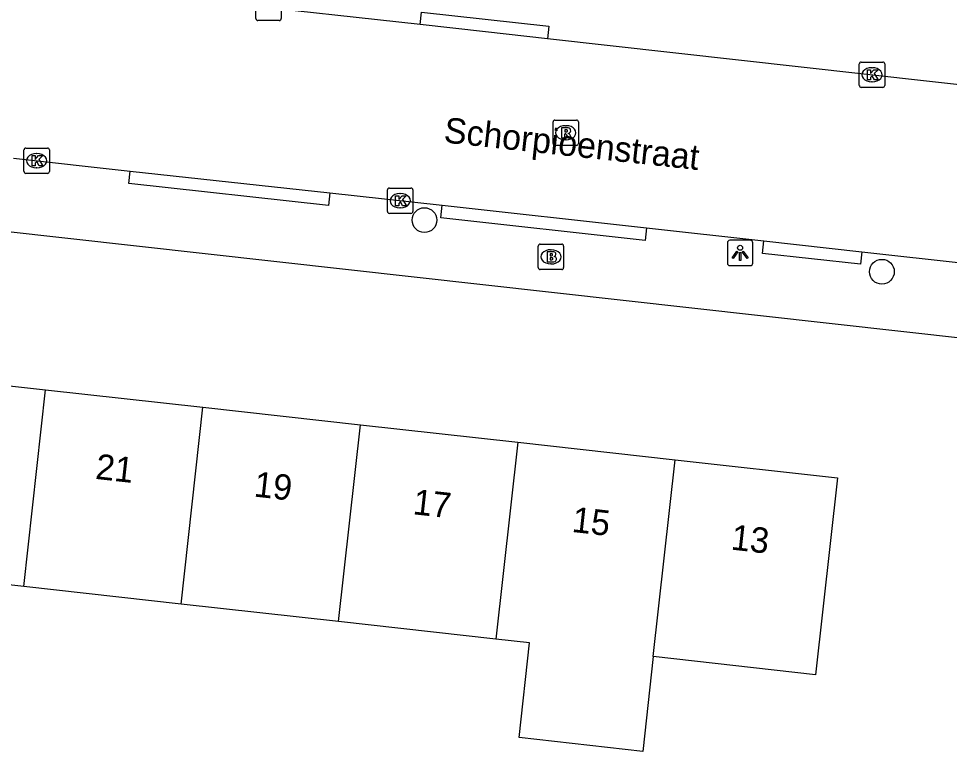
# Model space of a CAD drawing. Extents: x 161928 to 163055, y 386475 to 387428.
# Drawn here: x 162599.55 to 162636.29, y 387084.85 to 387113.78 of the extents above; entities that cross this region are included whole.
import ezdxf

# ---------------------------------------------------------------- set-up
doc = ezdxf.new("R2010")
doc.units = 0
for name, color, linetype in [('IMGEO_Boom', 7, 'Continuous'), ('IMGEO_Brandkraan', 7, 'Continuous'), ('IMGEO_Kolk', 7, 'Continuous'), ('IMGEO_Lichtpunt', 7, 'Continuous'), ('IMGEO_Openbare_ruimte_label', 7, 'Continuous'), ('IMGEO_Pand', 7, 'Continuous'), ('IMGEO_Pand_nummerreeks', 7, 'Continuous'), ('IMGEO_Rijbaan_lokaal_open', 7, 'Continuous'), ('IMGEO_Rioolput', 7, 'Continuous'), ('IMGEO_Voetpad_open', 7, 'Continuous')]:
    doc.layers.add(name, color=color, linetype=linetype)

msp = doc.modelspace()

# ---------------------------------------------------------------- linework, layer by layer
at = {"layer": 'IMGEO_Boom'}
for centre in [(162615.57, 387105.824), (162633.623, 387103.787)]:
    msp.add_circle(centre, 0.489, dxfattribs=at)
at = {"layer": 'IMGEO_Brandkraan'}
for p, q in [((162620.061, 387103.949), (162620.061, 387104.801)), ((162620.136, 387104.875), (162620.988, 387104.875)), ((162621.062, 387104.801), (162621.062, 387103.949)), ((162620.549, 387104.655), (162620.574, 387104.655)), ((162620.572, 387104.095), (162620.547, 387104.095)), ((162620.988, 387103.875), (162620.136, 387103.875))]:
    msp.add_line(p, q, dxfattribs=at)
for points in [[(162620.061, 387103.949), (162620.061, 387104.801)], [(162620.136, 387104.875), (162620.988, 387104.875)], [(162621.062, 387104.801), (162621.062, 387103.949)], [(162620.409, 387104.575), (162620.409, 387104.175), (162620.622, 387104.175)], [(162620.64, 387104.575), (162620.409, 387104.575)], [(162620.588, 387104.494), (162620.534, 387104.494), (162620.534, 387104.418)], [(162620.534, 387104.418), (162620.587, 387104.418)], [(162620.596, 387104.342), (162620.534, 387104.342), (162620.534, 387104.261)], [(162620.534, 387104.261), (162620.596, 387104.261)], [(162620.988, 387103.875), (162620.136, 387103.875)]]:
    msp.add_lwpolyline(points, dxfattribs=at)
for centre, radius, start, end in [((162620.138, 387104.799), 0.0765, 91.552, 178.448), ((162620.138, 387104.799), 0.0765, 91.552, 178.448), ((162620.986, 387104.799), 0.0765, 1.552, 88.448), ((162620.986, 387104.799), 0.0765, 1.552, 88.448), ((162620.589, 387104.456), 0.0379, 267.8285, 90.9355), ((162620.644, 387104.43), 0.145, 59.4692, 91.5367), ((162620.669, 387104.477), 0.0922, 285.5137, 58.1501), ((162620.674, 387104.285), 0.105, 301.3115, 78.989), ((162620.597, 387104.301), 0.0404, 269.8759, 90.5077), ((162620.628, 387104.426), 0.251, 268.6676, 293.5347), ((162620.138, 387103.951), 0.0765, 181.552, 268.448), ((162620.138, 387103.951), 0.0765, 181.552, 268.448), ((162620.986, 387103.951), 0.0765, 271.552, 358.448), ((162620.986, 387103.951), 0.0765, 271.552, 358.448)]:
    msp.add_arc(centre, radius, start, end, dxfattribs=at)
for centre, major_axis, ratio, start_param, end_param in [((162620.548, 387104.375), (-0.387, 0.002), 0.722429, 4.712389, 7.853982), ((162620.573, 387104.375), (-0.39, 0.002), 0.717154, 1.570796, 4.712389)]:
    msp.add_ellipse(centre, major_axis=major_axis, ratio=ratio, start_param=start_param, end_param=end_param, dxfattribs=at)
at = {"layer": 'IMGEO_Kolk'}
for p, q in [((162608.914, 387113.778), (162608.914, 387114.63)), ((162609.915, 387114.63), (162609.915, 387113.778)), ((162609.841, 387113.704), (162608.989, 387113.704)), ((162632.732, 387111.135), (162632.732, 387111.987)), ((162632.807, 387112.061), (162633.659, 387112.061)), ((162633.22, 387111.841), (162633.245, 387111.841)), ((162633.733, 387111.987), (162633.733, 387111.135)), ((162633.659, 387111.061), (162632.807, 387111.061)), ((162633.243, 387111.281), (162633.218, 387111.281)), ((162599.764, 387107.744), (162599.764, 387108.596)), ((162599.839, 387108.67), (162600.691, 387108.67)), ((162600.252, 387108.45), (162600.277, 387108.45)), ((162600.765, 387108.596), (162600.765, 387107.744)), ((162600.275, 387107.89), (162600.25, 387107.89)), ((162600.691, 387107.67), (162599.839, 387107.67)), ((162614.11, 387106.163), (162614.11, 387107.015)), ((162614.185, 387107.089), (162615.037, 387107.089)), ((162615.111, 387107.015), (162615.111, 387106.163)), ((162614.598, 387106.869), (162614.623, 387106.869)), ((162614.621, 387106.309), (162614.596, 387106.309)), ((162615.037, 387106.089), (162614.185, 387106.089))]:
    msp.add_line(p, q, dxfattribs=at)
for points in [[(162608.914, 387113.778), (162608.914, 387114.63)], [(162609.915, 387114.63), (162609.915, 387113.778)], [(162609.841, 387113.704), (162608.989, 387113.704)], [(162632.732, 387111.135), (162632.732, 387111.987)], [(162632.807, 387112.061), (162633.659, 387112.061)], [(162633.053, 387111.761), (162633.176, 387111.761), (162633.176, 387111.61), (162633.306, 387111.761), (162633.47, 387111.761), (162633.324, 387111.61), (162633.477, 387111.361), (162633.325, 387111.361), (162633.24, 387111.525), (162633.176, 387111.458), (162633.176, 387111.361), (162633.053, 387111.361), (162633.053, 387111.761)], [(162633.733, 387111.987), (162633.733, 387111.135)], [(162633.659, 387111.061), (162632.807, 387111.061)], [(162599.764, 387107.744), (162599.764, 387108.596)], [(162599.839, 387108.67), (162600.691, 387108.67)], [(162600.765, 387108.596), (162600.765, 387107.744)], [(162600.085, 387108.37), (162600.208, 387108.37), (162600.208, 387108.219), (162600.338, 387108.37), (162600.502, 387108.37), (162600.356, 387108.219), (162600.509, 387107.97), (162600.357, 387107.97), (162600.272, 387108.134), (162600.208, 387108.067), (162600.208, 387107.97), (162600.085, 387107.97), (162600.085, 387108.37)], [(162600.691, 387107.67), (162599.839, 387107.67)], [(162614.11, 387106.163), (162614.11, 387107.015)], [(162614.185, 387107.089), (162615.037, 387107.089)], [(162615.111, 387107.015), (162615.111, 387106.163)], [(162614.431, 387106.789), (162614.554, 387106.789), (162614.554, 387106.638), (162614.684, 387106.789), (162614.848, 387106.789), (162614.702, 387106.638), (162614.855, 387106.389), (162614.703, 387106.389), (162614.618, 387106.553), (162614.554, 387106.486), (162614.554, 387106.389), (162614.431, 387106.389), (162614.431, 387106.789)], [(162615.037, 387106.089), (162614.185, 387106.089)]]:
    msp.add_lwpolyline(points, dxfattribs=at)
for centre, start, end in [((162608.991, 387113.78), 181.552, 268.448), ((162608.991, 387113.78), 181.552, 268.448), ((162609.839, 387113.78), 271.552, 358.448), ((162609.839, 387113.78), 271.552, 358.448), ((162632.809, 387111.985), 91.552, 178.448), ((162632.809, 387111.985), 91.552, 178.448), ((162633.657, 387111.985), 1.552, 88.448), ((162633.657, 387111.985), 1.552, 88.448), ((162632.809, 387111.137), 181.552, 268.448), ((162632.809, 387111.137), 181.552, 268.448), ((162633.657, 387111.137), 271.552, 358.448), ((162633.657, 387111.137), 271.552, 358.448), ((162599.841, 387108.594), 91.552, 178.448), ((162599.841, 387108.594), 91.552, 178.448), ((162600.689, 387108.594), 1.552, 88.448), ((162600.689, 387108.594), 1.552, 88.448), ((162599.841, 387107.746), 181.552, 268.448), ((162599.841, 387107.746), 181.552, 268.448), ((162600.689, 387107.746), 271.552, 358.448), ((162600.689, 387107.746), 271.552, 358.448), ((162614.187, 387107.013), 91.552, 178.448), ((162614.187, 387107.013), 91.552, 178.448), ((162615.035, 387107.013), 1.552, 88.448), ((162615.035, 387107.013), 1.552, 88.448), ((162614.187, 387106.165), 181.552, 268.448), ((162614.187, 387106.165), 181.552, 268.448), ((162615.035, 387106.165), 271.552, 358.448), ((162615.035, 387106.165), 271.552, 358.448)]:
    msp.add_arc(centre, 0.0765, start, end, dxfattribs=at)
for centre, major_axis, ratio, start_param, end_param in [((162633.219, 387111.561), (-0.387, 0.002), 0.722429, 4.712389, 7.853982), ((162633.244, 387111.561), (-0.39, 0.002), 0.717154, 1.570796, 4.712389), ((162600.251, 387108.17), (-0.387, 0.002), 0.722429, 4.712389, 7.853982), ((162600.276, 387108.17), (-0.39, 0.002), 0.717154, 1.570796, 4.712389), ((162614.597, 387106.589), (-0.387, 0.002), 0.722429, 4.712389, 7.853982), ((162614.622, 387106.589), (-0.39, 0.002), 0.717154, 1.570796, 4.712389)]:
    msp.add_ellipse(centre, major_axis=major_axis, ratio=ratio, start_param=start_param, end_param=end_param, dxfattribs=at)
at = {"layer": 'IMGEO_Lichtpunt'}
for p, q in [((162627.528, 387104.933), (162627.528, 387104.126)), ((162627.528, 387104.933), (162627.528, 387104.126)), ((162628.43, 387105.028), (162627.622, 387105.028)), ((162628.43, 387105.028), (162627.622, 387105.028)), ((162628.524, 387104.126), (162628.524, 387104.933)), ((162628.524, 387104.126), (162628.524, 387104.933)), ((162627.622, 387104.032), (162628.43, 387104.032)), ((162627.622, 387104.032), (162628.43, 387104.032))]:
    msp.add_line(p, q, dxfattribs=at)
for points in [[(162627.902, 387104.597), (162627.941, 387104.569), (162627.753, 387104.307), (162627.715, 387104.334), (162627.902, 387104.597)], [(162628.004, 387104.549), (162628.051, 387104.549), (162628.051, 387104.227), (162628.004, 387104.227), (162628.004, 387104.549)], [(162628.114, 387104.569), (162628.152, 387104.596), (162628.339, 387104.334), (162628.3, 387104.306), (162628.114, 387104.569)]]:
    msp.add_lwpolyline(points, dxfattribs=at)
msp.add_circle((162628.027, 387104.731), 0.0994, dxfattribs=at)
for centre, start, end in [((162627.622, 387104.933), 90, 180), ((162627.622, 387104.933), 90, 180), ((162628.43, 387104.933), 0, 90), ((162628.43, 387104.933), 0, 90), ((162627.622, 387104.126), 180, 270), ((162627.622, 387104.126), 180, 270), ((162628.43, 387104.126), 270, 0), ((162628.43, 387104.126), 270, 360)]:
    msp.add_arc(centre, 0.0946, start, end, dxfattribs=at)
at = {"layer": 'IMGEO_Pand'}
for points in [[(162599.752, 387091.357), (162593.349, 387092.069), (162594.213, 387099.84), (162600.616, 387099.128)], [(162599.752, 387091.357), (162600.616, 387099.128)], [(162600.616, 387099.128), (162606.828, 387098.437)], [(162605.964, 387090.666), (162606.828, 387098.437)], [(162606.828, 387098.437), (162613.04, 387097.746)], [(162612.176, 387089.975), (162613.04, 387097.746)], [(162613.04, 387097.746), (162619.251, 387097.055)], [(162619.251, 387097.055), (162618.387, 387089.284)], [(162619.251, 387097.055), (162625.463, 387096.364)], [(162625.463, 387096.364), (162631.867, 387095.652), (162631.003, 387087.881), (162624.599, 387088.593)], [(162624.599, 387088.593), (162625.463, 387096.364)], [(162605.964, 387090.666), (162599.752, 387091.357)], [(162612.176, 387089.975), (162605.964, 387090.666)], [(162618.387, 387089.284), (162612.176, 387089.975)], [(162624.599, 387088.593), (162624.183, 387084.854), (162619.304, 387085.397), (162619.72, 387089.136), (162618.387, 387089.284)]]:
    msp.add_lwpolyline(points, dxfattribs=at)
at = {"layer": 'IMGEO_Rijbaan_lokaal_open'}
for points in [[(162615.403, 387113.54), (162607.94, 387114.363)], [(162620.423, 387112.983), (162617.974, 387113.256), (162615.403, 387113.54)], [(162637.974, 387111.024), (162620.423, 387112.983)], [(162599.352, 387108.266), (162603.959, 387107.76)], [(162603.959, 387107.76), (162611.829, 387106.895)], [(162611.829, 387106.895), (162616.267, 387106.408)], [(162616.267, 387106.408), (162624.338, 387105.515)], [(162624.338, 387105.515), (162628.961, 387105.004)], [(162628.961, 387105.004), (162632.836, 387104.575)], [(162632.836, 387104.575), (162641.262, 387103.643)]]:
    msp.add_lwpolyline(points, dxfattribs=at)
at = {"layer": 'IMGEO_Rioolput'}
for p, q in [((162620.646, 387108.846), (162620.646, 387109.698)), ((162620.721, 387109.772), (162621.573, 387109.772)), ((162621.134, 387109.552), (162621.159, 387109.552)), ((162621.647, 387109.698), (162621.647, 387108.846)), ((162621.157, 387108.992), (162621.132, 387108.992)), ((162621.573, 387108.772), (162620.721, 387108.772))]:
    msp.add_line(p, q, dxfattribs=at)
for points in [[(162620.646, 387108.846), (162620.646, 387109.698)], [(162620.721, 387109.772), (162621.573, 387109.772)], [(162621.647, 387109.698), (162621.647, 387108.846)], [(162621.235, 387109.47), (162620.983, 387109.472), (162620.983, 387109.072)], [(162620.983, 387109.072), (162621.107, 387109.072), (162621.107, 387109.234), (162621.118, 387109.234)], [(162621.161, 387109.391), (162621.107, 387109.391), (162621.107, 387109.31)], [(162621.107, 387109.31), (162621.159, 387109.31)], [(162621.165, 387109.205), (162621.236, 387109.072), (162621.376, 387109.072), (162621.311, 387109.198)], [(162621.573, 387108.772), (162620.721, 387108.772)]]:
    msp.add_lwpolyline(points, dxfattribs=at)
for centre, radius, start, end in [((162620.723, 387109.696), 0.0765, 91.552, 178.448), ((162620.723, 387109.696), 0.0765, 91.552, 178.448), ((162621.571, 387109.696), 0.0765, 1.552, 88.448), ((162621.571, 387109.696), 0.0765, 1.552, 88.448), ((162621.117, 387109.181), 0.0533, 26.0293, 88.6989), ((162621.143, 387109.499), 0.19, 274.7715, 282.9687), ((162621.167, 387109.295), 0.0964, 77.0061, 93.1865), ((162621.181, 387109.352), 0.0378, 276.6634, 79.6772), ((162621.234, 387109.36), 0.109, 350.3612, 89.416), ((162621.232, 387109.36), 0.112, 277.5842, 350.9817), ((162621.216, 387109.145), 0.108, 29.5134, 73.7905), ((162620.723, 387108.848), 0.0765, 181.552, 268.448), ((162620.723, 387108.848), 0.0765, 181.552, 268.448), ((162621.571, 387108.848), 0.0765, 271.552, 358.448), ((162621.571, 387108.848), 0.0765, 271.552, 358.448)]:
    msp.add_arc(centre, radius, start, end, dxfattribs=at)
for centre, major_axis, ratio, start_param, end_param in [((162621.133, 387109.272), (-0.387, 0.002), 0.722429, 4.712389, 7.853982), ((162621.158, 387109.272), (-0.39, 0.002), 0.717154, 1.570796, 4.712389)]:
    msp.add_ellipse(centre, major_axis=major_axis, ratio=ratio, start_param=start_param, end_param=end_param, dxfattribs=at)
at = {"layer": 'IMGEO_Voetpad_open'}
for points in [[(162615.403, 387113.54), (162615.457, 387114.038), (162620.477, 387113.482), (162620.423, 387112.983)], [(162611.829, 387106.895), (162611.776, 387106.4), (162603.907, 387107.268), (162603.959, 387107.76)], [(162624.338, 387105.515), (162624.284, 387105.02), (162616.213, 387105.911), (162616.267, 387106.408)], [(162678.208, 387096.534), (162593.234, 387106.02)], [(162632.836, 387104.575), (162632.782, 387104.08), (162628.907, 387104.508), (162628.961, 387105.004)]]:
    msp.add_lwpolyline(points, dxfattribs=at)

# ---------------------------------------------------------------- texts
at = {"layer": 'IMGEO_Openbare_ruimte_label'}
msp.add_text('Schorpioenstraat', height=1, rotation=353.799, dxfattribs=at).set_placement((162616.304, 387108.894))
at = {"layer": 'IMGEO_Pand_nummerreeks'}
for s, rotation, p in [('21', 353.6535, (162602.555, 387095.613)), ('19', 353.6535, (162608.809, 387094.917)), ('17', 353.6535, (162615.084, 387094.219)), ('15', 353.6516, (162621.359, 387093.52)), ('13', 353.6535, (162627.636, 387092.823))]:
    msp.add_text(s, height=1, rotation=rotation, dxfattribs=at).set_placement(p)

doc.saveas('drawing.dxf')
